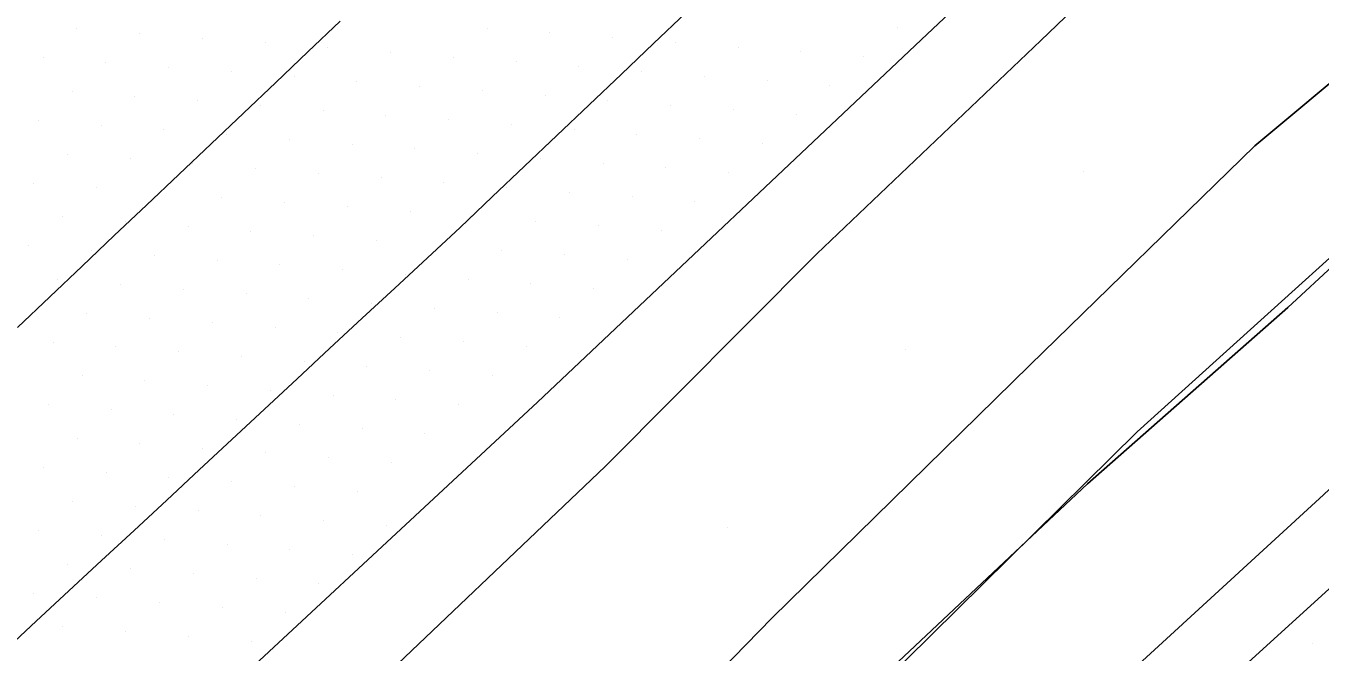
# Model space of a CAD drawing. Extents: x 1548934 to 1561348, y 809680 to 824075.
# Drawn here: x 1552040.6 to 1552113.3, y 810963 to 810998.2 of the extents above; entities that cross this region are included whole.
import ezdxf

# ---------------------------------------------------------------- set-up
doc = ezdxf.new("R2010")
doc.units = 0
for name, color, linetype in [('E_NCDOT_Vertical_Profile_Ground_Line', 7, 'Continuous'), ('Exist DTM QL2 LIDAR Elevation Point', 7, 'Continuous'), ('Exist DTM Scan Elevation Point', 7, 'Continuous'), ('Exist Guardrail Cable Guide Rail', 7, 'Continuous'), ('P_RDY_Terminator_Cell', 7, 'Continuous'), ('PH Exist DTM Breakline', 7, 'Continuous')]:
    doc.layers.add(name, color=color, linetype=linetype)

msp = doc.modelspace()

# ---------------------------------------------------------------- linework, layer by layer
at = {"layer": 'E_NCDOT_Vertical_Profile_Ground_Line'}
for points in [[(1551914.384, 810835.022), (1551936.744, 810855.141), (1551959.052, 810875.312), (1551981.204, 810895.541), (1552003.401, 810915.836), (1552025.394, 810936.238), (1552047.401, 810956.625), (1552069.375, 810977.048), (1552091.258, 810997.731), (1552113.074, 811018.285), (1552134.788, 811038.984), (1552156.584, 811059.597), (1552178.385, 811080.204), (1552200.189, 811100.809)], [(1551914.733, 810783.326), (1551936.975, 810803.465), (1551959.182, 810823.64), (1551981.364, 810843.843), (1552003.226, 810864.385), (1552025.148, 810884.865), (1552043.694, 810901.636), (1552062.107, 810918.548), (1552080.398, 810935.59), (1552098.623, 810952.701), (1552117.113, 810969.532), (1552135.352, 810986.629), (1552153.57, 811003.748), (1552171.877, 811020.773), (1552190.026, 811037.966), (1552208.08, 811055.241), (1552226.135, 811072.468)]]:
    msp.add_lwpolyline(points, dxfattribs=at)
at = {"layer": 'Exist DTM QL2 LIDAR Elevation Point'}
for p, q in [((1552100.027, 810990.01), (1552100.027, 810990.01)), ((1552090.026, 810980.009), (1552090.026, 810980.009)), ((1552080.025, 810970.008), (1552080.025, 810970.008))]:
    msp.add_line(p, q, dxfattribs=at)
at = {"layer": 'Exist DTM Scan Elevation Point'}
for p, q in [((1552043.497, 810998.04), (1552043.497, 810998.04)), ((1552047.022, 810997.773), (1552047.022, 810997.773)), ((1552066.544, 810998.063), (1552066.544, 810998.063)), ((1552070.069, 810997.795), (1552070.069, 810997.795)), ((1552089.593, 810998.087), (1552089.593, 810998.087)), ((1552050.547, 810997.505), (1552050.547, 810997.505)), ((1552054.073, 810997.237), (1552054.073, 810997.237)), ((1552057.598, 810996.97), (1552057.598, 810996.97)), ((1552073.595, 810997.528), (1552073.595, 810997.528)), ((1552077.12, 810997.261), (1552077.12, 810997.261)), ((1552080.646, 810996.993), (1552080.646, 810996.993)), ((1552041.601, 810996.411), (1552041.601, 810996.411)), ((1552061.123, 810996.702), (1552061.123, 810996.702)), ((1552064.648, 810996.434), (1552064.648, 810996.434)), ((1552084.171, 810996.726), (1552084.171, 810996.726)), ((1552087.697, 810996.459), (1552087.697, 810996.459)), ((1552045.126, 810996.144), (1552045.126, 810996.144)), ((1552048.651, 810995.876), (1552048.651, 810995.876)), ((1552052.176, 810995.608), (1552052.176, 810995.608)), ((1552068.173, 810996.167), (1552068.173, 810996.167)), ((1552071.698, 810995.899), (1552071.698, 810995.899)), ((1552075.224, 810995.632), (1552075.224, 810995.632)), ((1552055.701, 810995.341), (1552055.701, 810995.341)), ((1552059.226, 810995.073), (1552059.226, 810995.073)), ((1552062.751, 810994.805), (1552062.751, 810994.805)), ((1552078.749, 810995.364), (1552078.749, 810995.364)), ((1552082.275, 810995.097), (1552082.275, 810995.097)), ((1552085.8, 810994.829), (1552085.8, 810994.829)), ((1552043.229, 810994.515), (1552043.229, 810994.515)), ((1552046.755, 810994.247), (1552046.755, 810994.247)), ((1552066.277, 810994.538), (1552066.277, 810994.538)), ((1552069.802, 810994.27), (1552069.802, 810994.27)), ((1552050.28, 810993.98), (1552050.28, 810993.98)), ((1552053.805, 810993.712), (1552053.805, 810993.712)), ((1552057.33, 810993.444), (1552057.33, 810993.444)), ((1552073.327, 810994.003), (1552073.327, 810994.003)), ((1552076.853, 810993.735), (1552076.853, 810993.735)), ((1552080.378, 810993.468), (1552080.378, 810993.468)), ((1552041.333, 810992.886), (1552041.333, 810992.886)), ((1552044.858, 810992.618), (1552044.858, 810992.618)), ((1552060.855, 810993.176), (1552060.855, 810993.176)), ((1552064.38, 810992.909), (1552064.38, 810992.909)), ((1552067.906, 810992.641), (1552067.906, 810992.641)), ((1552083.904, 810993.201), (1552083.904, 810993.201)), ((1552048.383, 810992.351), (1552048.383, 810992.351)), ((1552051.909, 810992.083), (1552051.909, 810992.083)), ((1552071.431, 810992.374), (1552071.431, 810992.374)), ((1552074.957, 810992.106), (1552074.957, 810992.106)), ((1552055.434, 810991.815), (1552055.434, 810991.815)), ((1552058.959, 810991.547), (1552058.959, 810991.547)), ((1552062.484, 810991.28), (1552062.484, 810991.28)), ((1552078.482, 810991.839), (1552078.482, 810991.839)), ((1552082.008, 810991.572), (1552082.008, 810991.572)), ((1552042.962, 810990.989), (1552042.962, 810990.989)), ((1552046.487, 810990.722), (1552046.487, 810990.722)), ((1552050.012, 810990.454), (1552050.012, 810990.454)), ((1552066.009, 810991.012), (1552066.009, 810991.012)), ((1552069.535, 810990.745), (1552069.535, 810990.745)), ((1552073.06, 810990.477), (1552073.06, 810990.477)), ((1552053.537, 810990.186), (1552053.537, 810990.186)), ((1552057.062, 810989.919), (1552057.062, 810989.919)), ((1552076.586, 810990.21), (1552076.586, 810990.21)), ((1552080.111, 810989.943), (1552080.111, 810989.943)), ((1552041.065, 810989.36), (1552041.065, 810989.36)), ((1552044.591, 810989.093), (1552044.591, 810989.093)), ((1552060.587, 810989.651), (1552060.587, 810989.651)), ((1552064.113, 810989.383), (1552064.113, 810989.383)), ((1552067.638, 810989.116), (1552067.638, 810989.116)), ((1552048.116, 810988.825), (1552048.116, 810988.825)), ((1552051.641, 810988.557), (1552051.641, 810988.557)), ((1552055.166, 810988.29), (1552055.166, 810988.29)), ((1552071.164, 810988.849), (1552071.164, 810988.849)), ((1552074.689, 810988.581), (1552074.689, 810988.581)), ((1552078.215, 810988.314), (1552078.215, 810988.314)), ((1552058.691, 810988.022), (1552058.691, 810988.022)), ((1552062.216, 810987.754), (1552062.216, 810987.754)), ((1552042.694, 810987.464), (1552042.694, 810987.464)), ((1552046.219, 810987.196), (1552046.219, 810987.196)), ((1552049.745, 810986.928), (1552049.745, 810986.928)), ((1552065.742, 810987.487), (1552065.742, 810987.487)), ((1552069.267, 810987.22), (1552069.267, 810987.22)), ((1552072.793, 810986.952), (1552072.793, 810986.952)), ((1552053.27, 810986.661), (1552053.27, 810986.661)), ((1552056.795, 810986.393), (1552056.795, 810986.393)), ((1552060.32, 810986.125), (1552060.32, 810986.125)), ((1552076.319, 810986.685), (1552076.319, 810986.685)), ((1552040.798, 810985.835), (1552040.798, 810985.835)), ((1552044.323, 810985.567), (1552044.323, 810985.567)), ((1552063.845, 810985.858), (1552063.845, 810985.858)), ((1552067.371, 810985.591), (1552067.371, 810985.591)), ((1552070.897, 810985.323), (1552070.897, 810985.323)), ((1552047.848, 810985.299), (1552047.848, 810985.299)), ((1552051.373, 810985.032), (1552051.373, 810985.032)), ((1552054.898, 810984.764), (1552054.898, 810984.764)), ((1552074.422, 810985.056), (1552074.422, 810985.056)), ((1552042.427, 810983.938), (1552042.427, 810983.938)), ((1552058.424, 810984.496), (1552058.424, 810984.496)), ((1552061.949, 810984.229), (1552061.949, 810984.229)), ((1552065.475, 810983.962), (1552065.475, 810983.962)), ((1552045.952, 810983.671), (1552045.952, 810983.671)), ((1552049.477, 810983.403), (1552049.477, 810983.403)), ((1552069, 810983.695), (1552069, 810983.695)), ((1552072.526, 810983.427), (1552072.526, 810983.427)), ((1552053.002, 810983.135), (1552053.002, 810983.135)), ((1552056.527, 810982.868), (1552056.527, 810982.868)), ((1552060.053, 810982.6), (1552060.053, 810982.6)), ((1552044.055, 810982.042), (1552044.055, 810982.042)), ((1552047.581, 810981.774), (1552047.581, 810981.774)), ((1552063.578, 810982.333), (1552063.578, 810982.333)), ((1552067.104, 810982.066), (1552067.104, 810982.066)), ((1552070.63, 810981.798), (1552070.63, 810981.798)), ((1552051.106, 810981.506), (1552051.106, 810981.506)), ((1552054.631, 810981.239), (1552054.631, 810981.239)), ((1552058.156, 810980.971), (1552058.156, 810980.971)), ((1552042.159, 810980.413), (1552042.159, 810980.413)), ((1552061.682, 810980.704), (1552061.682, 810980.704)), ((1552065.208, 810980.437), (1552065.208, 810980.437)), ((1552045.684, 810980.145), (1552045.684, 810980.145)), ((1552049.209, 810979.877), (1552049.209, 810979.877)), ((1552052.735, 810979.61), (1552052.735, 810979.61)), ((1552068.733, 810980.17), (1552068.733, 810980.17)), ((1552056.26, 810979.342), (1552056.26, 810979.342)), ((1552059.786, 810979.075), (1552059.786, 810979.075)), ((1552063.311, 810978.808), (1552063.311, 810978.808)), ((1552043.788, 810978.516), (1552043.788, 810978.516)), ((1552047.313, 810978.248), (1552047.313, 810978.248)), ((1552066.837, 810978.541), (1552066.837, 810978.541)), ((1552050.838, 810977.981), (1552050.838, 810977.981)), ((1552054.363, 810977.713), (1552054.363, 810977.713)), ((1552057.889, 810977.446), (1552057.889, 810977.446)), ((1552041.891, 810976.887), (1552041.891, 810976.887)), ((1552045.417, 810976.619), (1552045.417, 810976.619)), ((1552061.415, 810977.179), (1552061.415, 810977.179)), ((1552064.941, 810976.912), (1552064.941, 810976.912)), ((1552048.942, 810976.352), (1552048.942, 810976.352)), ((1552052.467, 810976.084), (1552052.467, 810976.084)), ((1552055.993, 810975.817), (1552055.993, 810975.817)), ((1552059.519, 810975.55), (1552059.519, 810975.55)), ((1552063.044, 810975.283), (1552063.044, 810975.283)), ((1552043.52, 810974.99), (1552043.52, 810974.99)), ((1552047.045, 810974.723), (1552047.045, 810974.723)), ((1552050.571, 810974.455), (1552050.571, 810974.455)), ((1552054.096, 810974.188), (1552054.096, 810974.188)), ((1552057.622, 810973.921), (1552057.622, 810973.921)), ((1552041.624, 810973.362), (1552041.624, 810973.362)), ((1552045.149, 810973.094), (1552045.149, 810973.094)), ((1552061.148, 810973.654), (1552061.148, 810973.654)), ((1552048.674, 810972.827), (1552048.674, 810972.827)), ((1552052.2, 810972.559), (1552052.2, 810972.559)), ((1552055.726, 810972.292), (1552055.726, 810972.292)), ((1552059.252, 810972.025), (1552059.252, 810972.025)), ((1552043.253, 810971.465), (1552043.253, 810971.465)), ((1552046.778, 810971.198), (1552046.778, 810971.198)), ((1552050.304, 810970.93), (1552050.304, 810970.93)), ((1552053.829, 810970.663), (1552053.829, 810970.663)), ((1552057.355, 810970.396), (1552057.355, 810970.396)), ((1552060.881, 810970.129), (1552060.881, 810970.129)), ((1552041.356, 810969.836), (1552041.356, 810969.836)), ((1552044.882, 810969.569), (1552044.882, 810969.569)), ((1552048.407, 810969.301), (1552048.407, 810969.301)), ((1552051.933, 810969.034), (1552051.933, 810969.034)), ((1552055.459, 810968.767), (1552055.459, 810968.767)), ((1552042.985, 810967.94), (1552042.985, 810967.94)), ((1552058.985, 810968.5), (1552058.985, 810968.5)), ((1552046.511, 810967.672), (1552046.511, 810967.672)), ((1552050.037, 810967.405), (1552050.037, 810967.405)), ((1552053.562, 810967.138), (1552053.562, 810967.138)), ((1552057.088, 810966.871), (1552057.088, 810966.871)), ((1552041.089, 810966.311), (1552041.089, 810966.311)), ((1552044.615, 810966.044), (1552044.615, 810966.044)), ((1552048.14, 810965.776), (1552048.14, 810965.776)), ((1552051.666, 810965.509), (1552051.666, 810965.509)), ((1552055.192, 810965.242), (1552055.192, 810965.242)), ((1552042.718, 810964.415), (1552042.718, 810964.415)), ((1552046.244, 810964.147), (1552046.244, 810964.147)), ((1552049.77, 810963.88), (1552049.77, 810963.88)), ((1552053.295, 810963.613), (1552053.295, 810963.613)), ((1552112.892, 810963.472), (1552112.892, 810963.472))]:
    msp.add_line(p, q, dxfattribs=at)
at = {"layer": 'Exist Guardrail Cable Guide Rail'}
msp.add_lwpolyline([(1552034.503, 810911.002), (1552045.539, 810921.16), (1552056.557, 810931.339), (1552067.59, 810941.5), (1552078.575, 810951.713), (1552089.33, 810962.174), (1552100.256, 810972.449), (1552111.51, 810982.374), (1552122.531, 810992.55), (1552133.503, 811002.777), (1552144.462, 811013.018), (1552155.347, 811023.34), (1552166.3, 811033.588), (1552177.229, 811043.861), (1552188.033, 811054.269), (1552198.862, 811064.649), (1552209.702, 811075.02)], dxfattribs=at)
at = {"layer": 'P_RDY_Terminator_Cell'}
for points in [[(1552077.707, 810998.92), (1552075.895, 810997.197), (1552074.083, 810995.475), (1552072.271, 810993.753), (1552070.459, 810992.03), (1552068.646, 810990.308), (1552066.834, 810988.586), (1552065.021, 810986.864), (1552063.19, 810985.162), (1552061.36, 810983.46), (1552059.529, 810981.757), (1552057.698, 810980.055), (1552055.867, 810978.353), (1552054.036, 810976.651), (1552052.205, 810974.948), (1552050.374, 810973.246), (1552048.543, 810971.544), (1552046.712, 810969.841), (1552044.881, 810968.139), (1552043.05, 810966.437), (1552041.22, 810964.735), (1552039.389, 810963.032)], [(1552058.294, 810998.453), (1552056.481, 810996.732), (1552054.668, 810995.01), (1552052.855, 810993.289), (1552051.042, 810991.568), (1552049.229, 810989.846), (1552047.416, 810988.125), (1552045.603, 810986.404), (1552043.79, 810984.682), (1552041.977, 810982.961), (1552040.164, 810981.239)]]:
    msp.add_lwpolyline(points, dxfattribs=at)
at = {"layer": 'PH Exist DTM Breakline'}
for points in [[(1552003.011, 810906.433), (1552015.525, 810918.173), (1552029.543, 810929.993), (1552045.432, 810945.807), (1552058.81, 810959.75), (1552073.176, 810973.424), (1552085.066, 810985.384), (1552097.639, 810997.375), (1552112.648, 811011.789), (1552127.015, 811026.475), (1552141.122, 811040.147), (1552155.137, 811053.412), (1552171.315, 811068.718), (1552188.034, 811084.469), (1552206.016, 811100.247)], [(1552007.433, 810895.099), (1552019.979, 810907.167), (1552033.811, 810919.531), (1552052.666, 810936.303), (1552072.436, 810954.543), (1552082.531, 810964.905), (1552097.031, 810979.117), (1552109.662, 810991.445), (1552127.683, 811006.515), (1552144.149, 811023.769), (1552160.17, 811040.293), (1552177.057, 811060.957), (1552196.621, 811078.953), (1552212.823, 811093.342)], [(1552218.727, 811089.351), (1552201.076, 811070.073), (1552178.519, 811047.989), (1552164.673, 811033.048), (1552143.451, 811012.548), (1552122.543, 810992.993), (1552103.054, 810975.369), (1552087.173, 810959.702), (1552063.934, 810938.512), (1552042.132, 810918.102), (1552024.774, 810903.375), (1552009.199, 810888.66)], [(1552012.08, 810883.998), (1552029.792, 810897.863), (1552053.549, 810917.035), (1552071.968, 810933.223), (1552094.541, 810954.417), (1552113.521, 810971.838), (1552133.45, 810990.71), (1552150.941, 811006.148), (1552168.695, 811023.351), (1552192.93, 811048.727), (1552219.348, 811074.647), (1552224.762, 811079.939)]]:
    msp.add_lwpolyline(points, dxfattribs=at)

doc.saveas('drawing.dxf')
